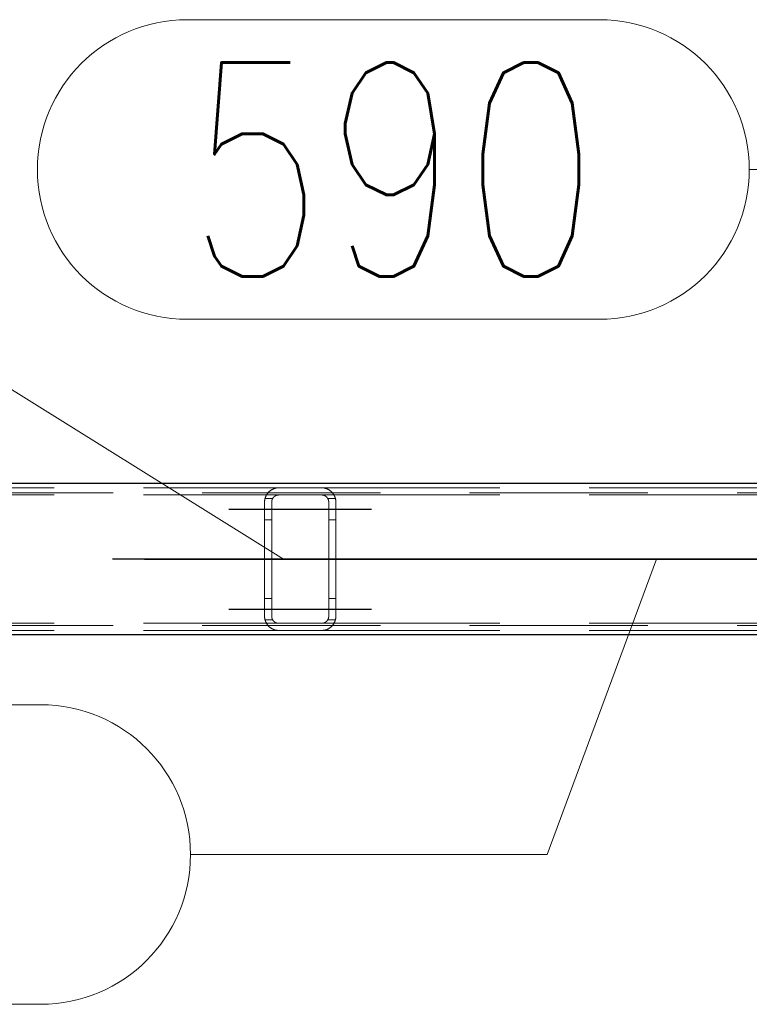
# Model space of a CAD drawing. Header units: millimetres. Extents: x -851 to 2, y 9346 to 10016.
# Tile 289 of 505: x -518 to -508, y 9755 to 9769. Entities that reach past the tile are written whole.
import ezdxf

# ---------------------------------------------------------------- set-up
doc = ezdxf.new("R2010")
doc.units = ezdxf.units.MM
doc.header["$LTSCALE"] = 10
doc.linetypes.add('HIDDEN', pattern=[0.375, 0.25, -0.125])
doc.linetypes.add('MITTE', pattern=[2, 1.25, -0.25, 0.25, -0.25])
for name, color, linetype, lineweight in [('PS_Hidden', 2, 'HIDDEN', 9), ('PS_Pos', 1, 'Continuous', 15), ('PS_Shape', 161, 'Continuous', 30), ('PS_SOLID', 7, 'Continuous', 30)]:
    doc.layers.add(name, color=color, linetype=linetype, lineweight=lineweight)
doc.layers.add('PS_Mid', color=5, linetype='MITTE')
doc.styles.add('simplex', font='simplex.shx', dxfattribs={"width": 0.75})

# ---------------------------------------------------------------- blocks, each defined once
blk = doc.blocks.new('*X547')
at = {"layer": 'PS_Hidden', "color": 2, "linetype": 'HIDDEN'}
for p, q in [((-523.568, 9762.575), (-514.168, 9762.575)), ((-514.321, 9762.504), (-514.318, 9762.508)), ((-514.318, 9762.508), (-514.315, 9762.511)), ((-514.315, 9762.511), (-514.312, 9762.514)), ((-514.312, 9762.514), (-514.309, 9762.517)), ((-514.309, 9762.517), (-514.305, 9762.521)), ((-514.305, 9762.521), (-514.302, 9762.524)), ((-514.302, 9762.524), (-514.299, 9762.526)), ((-514.299, 9762.526), (-514.296, 9762.529)), ((-514.296, 9762.529), (-514.292, 9762.532)), ((-514.292, 9762.532), (-514.289, 9762.535)), ((-514.289, 9762.535), (-514.285, 9762.537)), ((-514.285, 9762.537), (-514.281, 9762.54)), ((-514.281, 9762.54), (-514.277, 9762.543)), ((-514.277, 9762.543), (-514.273, 9762.545)), ((-514.273, 9762.545), (-514.268, 9762.548)), ((-514.268, 9762.548), (-514.264, 9762.55)), ((-514.264, 9762.55), (-514.259, 9762.553)), ((-514.259, 9762.553), (-514.255, 9762.555)), ((-514.255, 9762.555), (-514.25, 9762.558)), ((-514.25, 9762.558), (-514.245, 9762.56)), ((-514.245, 9762.56), (-514.24, 9762.562)), ((-514.24, 9762.562), (-514.234, 9762.564)), ((-514.234, 9762.564), (-514.229, 9762.566)), ((-514.229, 9762.566), (-514.223, 9762.567)), ((-514.223, 9762.567), (-514.218, 9762.569)), ((-514.218, 9762.569), (-514.211, 9762.57)), ((-514.211, 9762.57), (-514.205, 9762.572)), ((-514.205, 9762.572), (-514.198, 9762.573)), ((-514.198, 9762.573), (-514.191, 9762.574)), ((-514.191, 9762.574), (-514.183, 9762.574)), ((-514.183, 9762.574), (-514.176, 9762.575)), ((-514.176, 9762.575), (-514.168, 9762.575)), ((-514.168, 9762.575), (-513.568, 9762.575)), ((-513.568, 9762.575), (-504.168, 9762.575)), ((-513.568, 9762.575), (-513.561, 9762.575)), ((-513.561, 9762.575), (-513.554, 9762.574)), ((-513.554, 9762.574), (-513.547, 9762.574)), ((-513.547, 9762.574), (-513.54, 9762.573)), ((-513.54, 9762.573), (-513.533, 9762.572)), ((-513.533, 9762.572), (-513.526, 9762.57)), ((-513.526, 9762.57), (-513.519, 9762.569)), ((-513.519, 9762.569), (-513.513, 9762.567)), ((-513.513, 9762.567), (-513.507, 9762.565)), ((-513.507, 9762.565), (-513.502, 9762.564)), ((-513.502, 9762.564), (-513.497, 9762.562)), ((-513.497, 9762.562), (-513.492, 9762.56)), ((-513.492, 9762.56), (-513.487, 9762.557)), ((-513.487, 9762.557), (-513.482, 9762.555)), ((-513.482, 9762.555), (-513.477, 9762.553)), ((-513.477, 9762.553), (-513.472, 9762.55)), ((-513.472, 9762.55), (-513.468, 9762.548)), ((-513.468, 9762.548), (-513.463, 9762.545)), ((-513.463, 9762.545), (-513.459, 9762.542)), ((-513.459, 9762.542), (-513.455, 9762.539)), ((-513.455, 9762.539), (-513.451, 9762.536)), ((-513.451, 9762.536), (-513.447, 9762.534)), ((-513.447, 9762.534), (-513.443, 9762.531)), ((-513.443, 9762.531), (-513.439, 9762.528)), ((-513.439, 9762.528), (-513.436, 9762.525)), ((-513.436, 9762.525), (-513.432, 9762.522)), ((-513.432, 9762.522), (-513.429, 9762.519)), ((-513.429, 9762.519), (-513.426, 9762.515)), ((-513.426, 9762.515), (-513.423, 9762.512)), ((-513.423, 9762.512), (-513.42, 9762.509)), ((-513.42, 9762.509), (-513.417, 9762.506)), ((-486.492, 9762.505), (-781.692, 9762.505)), ((-523.568, 9762.475), (-514.168, 9762.475)), ((-514.368, 9762.39), (-514.367, 9762.394)), ((-514.368, 9762.385), (-514.368, 9762.39)), ((-514.368, 9762.38), (-514.368, 9762.385)), ((-514.368, 9762.375), (-514.368, 9762.38)), ((-514.368, 9760.775), (-514.368, 9762.375)), ((-514.367, 9762.399), (-514.366, 9762.404)), ((-514.367, 9762.394), (-514.367, 9762.399)), ((-514.366, 9762.404), (-514.365, 9762.409)), ((-514.365, 9762.413), (-514.364, 9762.418)), ((-514.365, 9762.409), (-514.365, 9762.413)), ((-514.364, 9762.418), (-514.363, 9762.423)), ((-514.363, 9762.423), (-514.361, 9762.427)), ((-514.255, 9762.425), (-514.362, 9762.425)), ((-514.361, 9762.427), (-514.36, 9762.432)), ((-514.36, 9762.432), (-514.359, 9762.436)), ((-514.359, 9762.436), (-514.357, 9762.441)), ((-514.357, 9762.441), (-514.356, 9762.445)), ((-514.356, 9762.445), (-514.354, 9762.45)), ((-514.354, 9762.45), (-514.352, 9762.454)), ((-514.352, 9762.454), (-514.35, 9762.458)), ((-514.35, 9762.458), (-514.348, 9762.463)), ((-514.348, 9762.463), (-514.346, 9762.467)), ((-514.346, 9762.467), (-514.344, 9762.471)), ((-514.344, 9762.471), (-514.342, 9762.475)), ((-514.342, 9762.475), (-514.339, 9762.479)), ((-514.339, 9762.479), (-514.337, 9762.483)), ((-514.337, 9762.483), (-514.334, 9762.486)), ((-514.334, 9762.486), (-514.332, 9762.49)), ((-514.332, 9762.49), (-514.329, 9762.494)), ((-514.329, 9762.494), (-514.326, 9762.497)), ((-514.326, 9762.497), (-514.324, 9762.501)), ((-514.324, 9762.501), (-514.321, 9762.504)), ((-514.267, 9762.388), (-514.268, 9762.386)), ((-514.268, 9762.386), (-514.268, 9762.384)), ((-514.268, 9762.384), (-514.268, 9762.382)), ((-514.268, 9762.382), (-514.268, 9762.379)), ((-514.268, 9762.379), (-514.268, 9762.377)), ((-514.268, 9762.377), (-514.268, 9762.375)), ((-514.268, 9762.375), (-514.268, 9760.775)), ((-514.266, 9762.395), (-514.267, 9762.393)), ((-514.267, 9762.393), (-514.267, 9762.39)), ((-514.267, 9762.39), (-514.267, 9762.388)), ((-514.265, 9762.399), (-514.266, 9762.397)), ((-514.266, 9762.397), (-514.266, 9762.395)), ((-514.264, 9762.404), (-514.265, 9762.402)), ((-514.265, 9762.402), (-514.265, 9762.399)), ((-514.263, 9762.406), (-514.264, 9762.404)), ((-514.262, 9762.41), (-514.263, 9762.408)), ((-514.263, 9762.408), (-514.263, 9762.406)), ((-514.261, 9762.412), (-514.262, 9762.41)), ((-514.26, 9762.415), (-514.261, 9762.412)), ((-514.259, 9762.417), (-514.26, 9762.415)), ((-514.258, 9762.419), (-514.259, 9762.417)), ((-514.257, 9762.421), (-514.258, 9762.419)), ((-514.256, 9762.423), (-514.257, 9762.421)), ((-514.255, 9762.425), (-514.256, 9762.423)), ((-514.254, 9762.427), (-514.255, 9762.425)), ((-514.253, 9762.429), (-514.254, 9762.427)), ((-514.251, 9762.431), (-514.253, 9762.429)), ((-514.25, 9762.433), (-514.251, 9762.431)), ((-514.249, 9762.434), (-514.25, 9762.433)), ((-514.247, 9762.436), (-514.249, 9762.434)), ((-514.246, 9762.438), (-514.247, 9762.436)), ((-514.244, 9762.44), (-514.246, 9762.438)), ((-514.243, 9762.442), (-514.244, 9762.44)), ((-514.241, 9762.443), (-514.243, 9762.442)), ((-514.24, 9762.445), (-514.241, 9762.443)), ((-514.238, 9762.447), (-514.24, 9762.445)), ((-514.236, 9762.448), (-514.238, 9762.447)), ((-514.234, 9762.45), (-514.236, 9762.448)), ((-514.233, 9762.452), (-514.234, 9762.45)), ((-514.231, 9762.453), (-514.233, 9762.452)), ((-514.229, 9762.455), (-514.231, 9762.453)), ((-514.227, 9762.456), (-514.229, 9762.455)), ((-514.225, 9762.457), (-514.227, 9762.456)), ((-514.223, 9762.459), (-514.225, 9762.457)), ((-514.22, 9762.46), (-514.223, 9762.459)), ((-514.218, 9762.462), (-514.22, 9762.46)), ((-514.216, 9762.463), (-514.218, 9762.462)), ((-514.213, 9762.464), (-514.216, 9762.463)), ((-514.211, 9762.466), (-514.213, 9762.464)), ((-514.208, 9762.467), (-514.211, 9762.466)), ((-514.205, 9762.468), (-514.208, 9762.467)), ((-514.203, 9762.469), (-514.205, 9762.468)), ((-514.2, 9762.47), (-514.203, 9762.469)), ((-514.197, 9762.471), (-514.2, 9762.47)), ((-514.194, 9762.472), (-514.197, 9762.471)), ((-514.191, 9762.472), (-514.194, 9762.472)), ((-514.188, 9762.473), (-514.191, 9762.472)), ((-514.185, 9762.474), (-514.188, 9762.473)), ((-514.182, 9762.474), (-514.185, 9762.474)), ((-514.178, 9762.474), (-514.182, 9762.474)), ((-514.175, 9762.475), (-514.178, 9762.474)), ((-514.172, 9762.475), (-514.175, 9762.475)), ((-514.168, 9762.475), (-514.172, 9762.475)), ((-513.568, 9762.475), (-514.168, 9762.475)), ((-513.568, 9762.475), (-504.168, 9762.475)), ((-513.565, 9762.475), (-513.568, 9762.475)), ((-513.568, 9762.475), (-513.568, 9762.475)), ((-513.562, 9762.475), (-513.565, 9762.475)), ((-513.559, 9762.474), (-513.562, 9762.475)), ((-513.555, 9762.474), (-513.559, 9762.474)), ((-513.552, 9762.474), (-513.555, 9762.474)), ((-513.549, 9762.473), (-513.552, 9762.474)), ((-513.545, 9762.472), (-513.549, 9762.473)), ((-513.542, 9762.471), (-513.545, 9762.472)), ((-513.539, 9762.47), (-513.542, 9762.471)), ((-513.536, 9762.47), (-513.539, 9762.47)), ((-513.533, 9762.469), (-513.536, 9762.47)), ((-513.531, 9762.468), (-513.533, 9762.469)), ((-513.528, 9762.466), (-513.531, 9762.468)), ((-513.525, 9762.465), (-513.528, 9762.466)), ((-513.523, 9762.464), (-513.525, 9762.465)), ((-513.52, 9762.463), (-513.523, 9762.464)), ((-513.518, 9762.461), (-513.52, 9762.463)), ((-513.515, 9762.46), (-513.518, 9762.461)), ((-513.513, 9762.458), (-513.515, 9762.46)), ((-513.511, 9762.457), (-513.513, 9762.458)), ((-513.509, 9762.455), (-513.511, 9762.457)), ((-513.507, 9762.453), (-513.509, 9762.455)), ((-513.505, 9762.452), (-513.507, 9762.453)), ((-513.503, 9762.45), (-513.505, 9762.452)), ((-513.501, 9762.449), (-513.503, 9762.45)), ((-513.499, 9762.447), (-513.501, 9762.449)), ((-513.497, 9762.445), (-513.499, 9762.447)), ((-513.496, 9762.444), (-513.497, 9762.445)), ((-513.494, 9762.442), (-513.496, 9762.444)), ((-513.493, 9762.44), (-513.494, 9762.442)), ((-513.491, 9762.438), (-513.493, 9762.44)), ((-513.49, 9762.437), (-513.491, 9762.438)), ((-513.488, 9762.435), (-513.49, 9762.437)), ((-513.487, 9762.433), (-513.488, 9762.435)), ((-513.486, 9762.431), (-513.487, 9762.433)), ((-513.484, 9762.429), (-513.486, 9762.431)), ((-513.483, 9762.427), (-513.484, 9762.429)), ((-513.482, 9762.425), (-513.483, 9762.427)), ((-513.481, 9762.423), (-513.482, 9762.425)), ((-513.375, 9762.425), (-513.482, 9762.425)), ((-513.48, 9762.421), (-513.481, 9762.423)), ((-513.479, 9762.419), (-513.48, 9762.421)), ((-513.478, 9762.417), (-513.479, 9762.419)), ((-513.477, 9762.415), (-513.478, 9762.417)), ((-513.476, 9762.413), (-513.477, 9762.415)), ((-513.475, 9762.411), (-513.476, 9762.413)), ((-513.474, 9762.409), (-513.475, 9762.411)), ((-513.474, 9762.407), (-513.474, 9762.409)), ((-513.473, 9762.405), (-513.474, 9762.407)), ((-513.472, 9762.403), (-513.473, 9762.405)), ((-513.472, 9762.401), (-513.472, 9762.403)), ((-513.471, 9762.398), (-513.472, 9762.401)), ((-513.471, 9762.396), (-513.471, 9762.398)), ((-513.47, 9762.394), (-513.471, 9762.396)), ((-513.47, 9762.392), (-513.47, 9762.394)), ((-513.47, 9762.39), (-513.47, 9762.392)), ((-513.469, 9762.388), (-513.47, 9762.39)), ((-513.469, 9762.385), (-513.469, 9762.388)), ((-513.469, 9762.383), (-513.469, 9762.385)), ((-513.469, 9762.381), (-513.469, 9762.383)), ((-513.468, 9762.379), (-513.469, 9762.381)), ((-513.468, 9762.377), (-513.468, 9762.379)), ((-513.468, 9762.375), (-513.468, 9762.377)), ((-513.468, 9760.775), (-513.468, 9762.375)), ((-513.417, 9762.506), (-513.414, 9762.503)), ((-513.414, 9762.503), (-513.412, 9762.499)), ((-513.412, 9762.499), (-513.409, 9762.496)), ((-513.409, 9762.496), (-513.406, 9762.492)), ((-513.406, 9762.492), (-513.404, 9762.488)), ((-513.404, 9762.488), (-513.401, 9762.485)), ((-513.401, 9762.485), (-513.399, 9762.481)), ((-513.399, 9762.481), (-513.396, 9762.477)), ((-513.396, 9762.477), (-513.394, 9762.473)), ((-513.394, 9762.473), (-513.392, 9762.469)), ((-513.392, 9762.469), (-513.39, 9762.465)), ((-513.39, 9762.465), (-513.388, 9762.461)), ((-513.388, 9762.461), (-513.386, 9762.457)), ((-513.386, 9762.457), (-513.384, 9762.452)), ((-513.384, 9762.452), (-513.382, 9762.448)), ((-513.382, 9762.448), (-513.381, 9762.444)), ((-513.381, 9762.444), (-513.379, 9762.439)), ((-513.379, 9762.439), (-513.378, 9762.435)), ((-513.378, 9762.435), (-513.376, 9762.43)), ((-513.376, 9762.43), (-513.375, 9762.426)), ((-513.375, 9762.426), (-513.374, 9762.421)), ((-513.374, 9762.421), (-513.373, 9762.417)), ((-513.373, 9762.417), (-513.372, 9762.412)), ((-513.372, 9762.412), (-513.371, 9762.407)), ((-513.371, 9762.407), (-513.37, 9762.403)), ((-513.37, 9762.403), (-513.37, 9762.398)), ((-513.37, 9762.398), (-513.369, 9762.394)), ((-513.369, 9762.394), (-513.369, 9762.389)), ((-513.369, 9762.389), (-513.369, 9762.384)), ((-513.369, 9762.384), (-513.368, 9762.38)), ((-513.368, 9762.38), (-513.368, 9762.375)), ((-513.368, 9762.375), (-513.368, 9760.775)), ((-514.268, 9762.125), (-514.368, 9762.125)), ((-513.368, 9762.125), (-513.468, 9762.125)), ((-514.268, 9761.025), (-514.368, 9761.025)), ((-513.368, 9761.025), (-513.468, 9761.025)), ((-514.368, 9760.77), (-514.368, 9760.775)), ((-514.368, 9760.775), (-514.368, 9760.775)), ((-514.368, 9760.765), (-514.368, 9760.77)), ((-514.368, 9760.76), (-514.368, 9760.765)), ((-514.367, 9760.755), (-514.368, 9760.76)), ((-514.367, 9760.751), (-514.367, 9760.755)), ((-514.366, 9760.746), (-514.367, 9760.751)), ((-514.365, 9760.741), (-514.366, 9760.746)), ((-514.365, 9760.736), (-514.365, 9760.741)), ((-514.364, 9760.732), (-514.365, 9760.736)), ((-514.363, 9760.727), (-514.364, 9760.732)), ((-514.361, 9760.722), (-514.363, 9760.727)), ((-514.255, 9760.725), (-514.362, 9760.725)), ((-514.36, 9760.718), (-514.361, 9760.722)), ((-514.359, 9760.713), (-514.36, 9760.718)), ((-514.357, 9760.709), (-514.359, 9760.713)), ((-514.268, 9760.775), (-514.268, 9760.773)), ((-514.268, 9760.773), (-514.268, 9760.77)), ((-514.268, 9760.77), (-514.268, 9760.768)), ((-514.268, 9760.768), (-514.268, 9760.766)), ((-514.268, 9760.766), (-514.268, 9760.764)), ((-514.268, 9760.764), (-514.267, 9760.762)), ((-514.267, 9760.762), (-514.267, 9760.759)), ((-514.267, 9760.759), (-514.267, 9760.757)), ((-514.267, 9760.757), (-514.266, 9760.755)), ((-514.266, 9760.755), (-514.266, 9760.753)), ((-514.266, 9760.753), (-514.265, 9760.75)), ((-514.265, 9760.75), (-514.265, 9760.748)), ((-514.265, 9760.748), (-514.264, 9760.746)), ((-514.264, 9760.746), (-514.263, 9760.744)), ((-514.263, 9760.744), (-514.263, 9760.742)), ((-514.263, 9760.742), (-514.262, 9760.74)), ((-514.262, 9760.74), (-514.261, 9760.737)), ((-514.261, 9760.737), (-514.26, 9760.735)), ((-514.26, 9760.735), (-514.259, 9760.733)), ((-514.259, 9760.733), (-514.258, 9760.731)), ((-514.258, 9760.731), (-514.257, 9760.729)), ((-514.257, 9760.729), (-514.256, 9760.727)), ((-514.256, 9760.727), (-514.255, 9760.725)), ((-514.255, 9760.725), (-514.254, 9760.723)), ((-514.254, 9760.723), (-514.253, 9760.721)), ((-514.253, 9760.721), (-514.251, 9760.719)), ((-514.251, 9760.719), (-514.25, 9760.717)), ((-514.25, 9760.717), (-514.249, 9760.715)), ((-514.249, 9760.715), (-514.247, 9760.713)), ((-514.247, 9760.713), (-514.246, 9760.712)), ((-513.491, 9760.711), (-513.49, 9760.713)), ((-513.49, 9760.713), (-513.488, 9760.715)), ((-513.488, 9760.715), (-513.487, 9760.717)), ((-513.487, 9760.717), (-513.486, 9760.719)), ((-513.486, 9760.719), (-513.484, 9760.721)), ((-513.484, 9760.721), (-513.483, 9760.723)), ((-513.483, 9760.723), (-513.482, 9760.724)), ((-513.482, 9760.724), (-513.481, 9760.726)), ((-513.375, 9760.725), (-513.482, 9760.725)), ((-513.481, 9760.726), (-513.48, 9760.728)), ((-513.48, 9760.728), (-513.479, 9760.73)), ((-513.479, 9760.73), (-513.478, 9760.732)), ((-513.478, 9760.732), (-513.477, 9760.735)), ((-513.477, 9760.735), (-513.476, 9760.737)), ((-513.476, 9760.737), (-513.475, 9760.739)), ((-513.475, 9760.739), (-513.474, 9760.741)), ((-513.474, 9760.743), (-513.473, 9760.745)), ((-513.474, 9760.741), (-513.474, 9760.743)), ((-513.473, 9760.745), (-513.472, 9760.747)), ((-513.472, 9760.749), (-513.471, 9760.751)), ((-513.472, 9760.747), (-513.472, 9760.749)), ((-513.471, 9760.754), (-513.47, 9760.756)), ((-513.471, 9760.751), (-513.471, 9760.754)), ((-513.47, 9760.76), (-513.469, 9760.762)), ((-513.47, 9760.758), (-513.47, 9760.76)), ((-513.47, 9760.756), (-513.47, 9760.758)), ((-513.469, 9760.769), (-513.468, 9760.771)), ((-513.469, 9760.766), (-513.469, 9760.769)), ((-513.469, 9760.764), (-513.469, 9760.766)), ((-513.469, 9760.762), (-513.469, 9760.764)), ((-513.468, 9760.773), (-513.468, 9760.775)), ((-513.468, 9760.771), (-513.468, 9760.773)), ((-513.378, 9760.715), (-513.379, 9760.711)), ((-513.376, 9760.719), (-513.378, 9760.715)), ((-513.375, 9760.724), (-513.376, 9760.719)), ((-513.374, 9760.729), (-513.375, 9760.724)), ((-513.373, 9760.733), (-513.374, 9760.729)), ((-513.372, 9760.738), (-513.373, 9760.733)), ((-513.371, 9760.742), (-513.372, 9760.738)), ((-513.37, 9760.747), (-513.371, 9760.742)), ((-513.369, 9760.756), (-513.37, 9760.752)), ((-513.37, 9760.752), (-513.37, 9760.747)), ((-513.368, 9760.77), (-513.369, 9760.766)), ((-513.369, 9760.766), (-513.369, 9760.761)), ((-513.369, 9760.761), (-513.369, 9760.756)), ((-513.368, 9760.775), (-513.368, 9760.77)), ((-486.492, 9760.645), (-781.692, 9760.645)), ((-523.568, 9760.675), (-514.168, 9760.675)), ((-523.568, 9760.575), (-514.168, 9760.575)), ((-514.356, 9760.704), (-514.357, 9760.709)), ((-514.354, 9760.7), (-514.356, 9760.704)), ((-514.352, 9760.696), (-514.354, 9760.7)), ((-514.35, 9760.691), (-514.352, 9760.696)), ((-514.348, 9760.687), (-514.35, 9760.691)), ((-514.346, 9760.683), (-514.348, 9760.687)), ((-514.344, 9760.679), (-514.346, 9760.683)), ((-514.342, 9760.675), (-514.344, 9760.679)), ((-514.339, 9760.671), (-514.342, 9760.675)), ((-514.337, 9760.667), (-514.339, 9760.671)), ((-514.334, 9760.663), (-514.337, 9760.667)), ((-514.332, 9760.66), (-514.334, 9760.663)), ((-514.329, 9760.656), (-514.332, 9760.66)), ((-514.326, 9760.652), (-514.329, 9760.656)), ((-514.324, 9760.649), (-514.326, 9760.652)), ((-514.321, 9760.645), (-514.324, 9760.649)), ((-514.318, 9760.642), (-514.321, 9760.645)), ((-514.315, 9760.639), (-514.318, 9760.642)), ((-514.312, 9760.636), (-514.315, 9760.639)), ((-514.309, 9760.632), (-514.312, 9760.636)), ((-514.305, 9760.629), (-514.309, 9760.632)), ((-514.302, 9760.626), (-514.305, 9760.629)), ((-514.299, 9760.623), (-514.302, 9760.626)), ((-514.296, 9760.621), (-514.299, 9760.623)), ((-514.292, 9760.618), (-514.296, 9760.621)), ((-514.289, 9760.615), (-514.292, 9760.618)), ((-514.285, 9760.612), (-514.289, 9760.615)), ((-514.281, 9760.61), (-514.285, 9760.612)), ((-514.277, 9760.607), (-514.281, 9760.61)), ((-514.273, 9760.604), (-514.277, 9760.607)), ((-514.268, 9760.602), (-514.273, 9760.604)), ((-514.264, 9760.599), (-514.268, 9760.602)), ((-514.259, 9760.597), (-514.264, 9760.599)), ((-514.255, 9760.595), (-514.259, 9760.597)), ((-514.25, 9760.592), (-514.255, 9760.595)), ((-514.245, 9760.59), (-514.25, 9760.592)), ((-514.246, 9760.712), (-514.244, 9760.71)), ((-514.24, 9760.588), (-514.245, 9760.59)), ((-514.244, 9760.71), (-514.243, 9760.708)), ((-514.243, 9760.708), (-514.241, 9760.706)), ((-514.241, 9760.706), (-514.24, 9760.705)), ((-514.24, 9760.705), (-514.238, 9760.703)), ((-514.234, 9760.586), (-514.24, 9760.588)), ((-514.238, 9760.703), (-514.236, 9760.701)), ((-514.236, 9760.701), (-514.234, 9760.7)), ((-514.234, 9760.7), (-514.233, 9760.698)), ((-514.229, 9760.584), (-514.234, 9760.586)), ((-514.233, 9760.698), (-514.231, 9760.697)), ((-514.231, 9760.697), (-514.229, 9760.695)), ((-514.229, 9760.695), (-514.227, 9760.694)), ((-514.223, 9760.583), (-514.229, 9760.584)), ((-514.227, 9760.694), (-514.225, 9760.692)), ((-514.225, 9760.692), (-514.223, 9760.691)), ((-514.223, 9760.691), (-514.22, 9760.689)), ((-514.218, 9760.581), (-514.223, 9760.583)), ((-514.22, 9760.689), (-514.218, 9760.688)), ((-514.218, 9760.688), (-514.216, 9760.687)), ((-514.211, 9760.58), (-514.218, 9760.581)), ((-514.216, 9760.687), (-514.213, 9760.685)), ((-514.213, 9760.685), (-514.211, 9760.684)), ((-514.211, 9760.684), (-514.208, 9760.683)), ((-514.205, 9760.578), (-514.211, 9760.58)), ((-514.208, 9760.683), (-514.205, 9760.682)), ((-514.205, 9760.682), (-514.203, 9760.681)), ((-514.198, 9760.577), (-514.205, 9760.578)), ((-514.203, 9760.681), (-514.2, 9760.68)), ((-514.2, 9760.68), (-514.197, 9760.679)), ((-514.191, 9760.576), (-514.198, 9760.577)), ((-514.197, 9760.679), (-514.194, 9760.678)), ((-514.194, 9760.678), (-514.191, 9760.677)), ((-514.191, 9760.677), (-514.188, 9760.677)), ((-514.183, 9760.575), (-514.191, 9760.576)), ((-514.188, 9760.677), (-514.185, 9760.676)), ((-514.185, 9760.676), (-514.182, 9760.676)), ((-514.176, 9760.575), (-514.183, 9760.575)), ((-514.182, 9760.676), (-514.178, 9760.675)), ((-514.178, 9760.675), (-514.175, 9760.675)), ((-514.168, 9760.575), (-514.176, 9760.575)), ((-514.175, 9760.675), (-514.172, 9760.675)), ((-514.172, 9760.675), (-514.168, 9760.675)), ((-514.168, 9760.675), (-513.568, 9760.675)), ((-514.168, 9760.675), (-514.168, 9760.675)), ((-513.568, 9760.575), (-514.168, 9760.575)), ((-513.568, 9760.675), (-504.168, 9760.675)), ((-513.568, 9760.675), (-513.565, 9760.675)), ((-513.568, 9760.575), (-504.168, 9760.575)), ((-513.561, 9760.575), (-513.568, 9760.575)), ((-513.568, 9760.575), (-513.568, 9760.575)), ((-513.565, 9760.675), (-513.562, 9760.675)), ((-513.562, 9760.675), (-513.559, 9760.675)), ((-513.554, 9760.575), (-513.561, 9760.575)), ((-513.559, 9760.675), (-513.555, 9760.676)), ((-513.555, 9760.676), (-513.552, 9760.676)), ((-513.547, 9760.576), (-513.554, 9760.575)), ((-513.552, 9760.676), (-513.549, 9760.677)), ((-513.549, 9760.677), (-513.545, 9760.678)), ((-513.54, 9760.577), (-513.547, 9760.576)), ((-513.545, 9760.678), (-513.542, 9760.678)), ((-513.542, 9760.678), (-513.539, 9760.679)), ((-513.533, 9760.578), (-513.54, 9760.577)), ((-513.539, 9760.679), (-513.536, 9760.68)), ((-513.536, 9760.68), (-513.533, 9760.681)), ((-513.533, 9760.681), (-513.531, 9760.682)), ((-513.526, 9760.579), (-513.533, 9760.578)), ((-513.531, 9760.682), (-513.528, 9760.683)), ((-513.528, 9760.683), (-513.525, 9760.685)), ((-513.519, 9760.581), (-513.526, 9760.579)), ((-513.525, 9760.685), (-513.523, 9760.686)), ((-513.523, 9760.686), (-513.52, 9760.687)), ((-513.52, 9760.687), (-513.518, 9760.689)), ((-513.513, 9760.583), (-513.519, 9760.581)), ((-513.518, 9760.689), (-513.515, 9760.69)), ((-513.515, 9760.69), (-513.513, 9760.692)), ((-513.513, 9760.692), (-513.511, 9760.693)), ((-513.507, 9760.584), (-513.513, 9760.583)), ((-513.511, 9760.693), (-513.509, 9760.695)), ((-513.509, 9760.695), (-513.507, 9760.696)), ((-513.507, 9760.696), (-513.505, 9760.698)), ((-513.502, 9760.586), (-513.507, 9760.584)), ((-513.505, 9760.698), (-513.503, 9760.7)), ((-513.503, 9760.7), (-513.501, 9760.701)), ((-513.497, 9760.588), (-513.502, 9760.586)), ((-513.501, 9760.701), (-513.499, 9760.703)), ((-513.499, 9760.703), (-513.497, 9760.705)), ((-513.497, 9760.705), (-513.496, 9760.706)), ((-513.492, 9760.59), (-513.497, 9760.588)), ((-513.496, 9760.706), (-513.494, 9760.708)), ((-513.494, 9760.708), (-513.493, 9760.71)), ((-513.493, 9760.71), (-513.491, 9760.711)), ((-513.487, 9760.592), (-513.492, 9760.59)), ((-513.482, 9760.595), (-513.487, 9760.592)), ((-513.477, 9760.597), (-513.482, 9760.595)), ((-513.472, 9760.6), (-513.477, 9760.597)), ((-513.468, 9760.602), (-513.472, 9760.6)), ((-513.463, 9760.605), (-513.468, 9760.602)), ((-513.459, 9760.608), (-513.463, 9760.605)), ((-513.455, 9760.61), (-513.459, 9760.608)), ((-513.451, 9760.613), (-513.455, 9760.61)), ((-513.447, 9760.616), (-513.451, 9760.613)), ((-513.443, 9760.619), (-513.447, 9760.616)), ((-513.439, 9760.622), (-513.443, 9760.619)), ((-513.436, 9760.625), (-513.439, 9760.622)), ((-513.432, 9760.628), (-513.436, 9760.625)), ((-513.429, 9760.631), (-513.432, 9760.628)), ((-513.426, 9760.634), (-513.429, 9760.631)), ((-513.423, 9760.637), (-513.426, 9760.634)), ((-513.42, 9760.641), (-513.423, 9760.637)), ((-513.417, 9760.644), (-513.42, 9760.641)), ((-513.414, 9760.647), (-513.417, 9760.644)), ((-513.412, 9760.651), (-513.414, 9760.647)), ((-513.409, 9760.654), (-513.412, 9760.651)), ((-513.406, 9760.658), (-513.409, 9760.654)), ((-513.404, 9760.661), (-513.406, 9760.658)), ((-513.401, 9760.665), (-513.404, 9760.661)), ((-513.399, 9760.669), (-513.401, 9760.665)), ((-513.396, 9760.673), (-513.399, 9760.669)), ((-513.394, 9760.677), (-513.396, 9760.673)), ((-513.392, 9760.681), (-513.394, 9760.677)), ((-513.39, 9760.685), (-513.392, 9760.681)), ((-513.388, 9760.689), (-513.39, 9760.685)), ((-513.386, 9760.693), (-513.388, 9760.689)), ((-513.384, 9760.697), (-513.386, 9760.693)), ((-513.382, 9760.702), (-513.384, 9760.697)), ((-513.381, 9760.706), (-513.382, 9760.702)), ((-513.379, 9760.711), (-513.381, 9760.706))]:
    blk.add_line(p, q, dxfattribs=at)
at = {"layer": 'PS_Mid', "color": 5, "linetype": 'MITTE'}
for p, q in [((-514.868, 9762.275), (-513.768, 9762.275)), ((-514.868, 9762.275), (-513.768, 9762.275)), ((-513.968, 9762.275), (-512.868, 9762.275)), ((-513.968, 9762.275), (-512.868, 9762.275)), ((-484.003, 9761.575), (-784.181, 9761.575)), ((-536.052, 9761.575), (-481.684, 9761.575)), ((-513.868, 9761.575), (-513.868, 9761.575)), ((-514.868, 9760.875), (-513.768, 9760.875)), ((-514.868, 9760.875), (-513.768, 9760.875)), ((-513.968, 9760.875), (-512.868, 9760.875)), ((-513.968, 9760.875), (-512.868, 9760.875))]:
    blk.add_line(p, q, dxfattribs=at)
at = {"layer": 'PS_SOLID', "color": 7, "linetype": 'Continuous'}
for p, q in [((-486.492, 9762.635), (-781.692, 9762.635)), ((-486.492, 9760.515), (-781.692, 9760.515))]:
    blk.add_line(p, q, dxfattribs=at)
blk = doc.blocks.new('*X599')
at = {"color": 1}
for p, q in [((-508.872, 9761.575), (-510.407, 9757.433)), ((-523.186, 9759.533), (-517.507, 9759.533)), ((-515.407, 9757.433), (-510.407, 9757.433)), ((-523.186, 9755.333), (-517.507, 9755.333))]:
    blk.add_line(p, q, dxfattribs=at)
blk.add_arc((-517.507, 9757.433), 2.1, 270, 90, dxfattribs=at)
blk = doc.blocks.new('*X1314')
at = {"color": 1}
blk.add_line((-514.102, 9761.575), (-522.871, 9767.039), dxfattribs=at)
blk = doc.blocks.new('*X1316')
at = {"color": 1}
for p, q in [((-515.455, 9769.139), (-509.67, 9769.139)), ((-515.455, 9764.939), (-509.67, 9764.939))]:
    blk.add_line(p, q, dxfattribs=at)
for centre, start, end in [((-515.455, 9767.039), 90, 270), ((-509.67, 9767.039), 270, 90)]:
    blk.add_arc(centre, 2.1, start, end, dxfattribs=at)
at = {"color": 30, "style": 'simplex', "width": 0.75}
blk.add_text('590', height=3, dxfattribs=at).set_placement((-515.455, 9765.539))
blk = doc.blocks.new('*X1317')
at = {"color": 1}
for p, q in [((-515.455, 9769.139), (-509.67, 9769.139)), ((-507.57, 9767.039), (-502.57, 9767.039)), ((-503.8, 9761.575), (-502.57, 9767.039)), ((-515.455, 9764.939), (-509.67, 9764.939))]:
    blk.add_line(p, q, dxfattribs=at)
for centre, start, end in [((-515.455, 9767.039), 90, 270), ((-509.67, 9767.039), 270, 90)]:
    blk.add_arc(centre, 2.1, start, end, dxfattribs=at)
at = {"color": 30, "style": 'simplex', "width": 0.75}
blk.add_text('590', height=3, dxfattribs=at).set_placement((-515.455, 9765.539))

msp = doc.modelspace()

# ---------------------------------------------------------------- block references
at = {"layer": 'PS_Pos'}
for name in ['*X1314', '*X1316', '*X1317', '*X599']:
    msp.add_blockref(name, (0, 0), dxfattribs=at)
at = {"layer": 'PS_Shape', "color": 31}
msp.add_blockref('*X547', (0, 0), dxfattribs=at)

doc.saveas('drawing.dxf')
